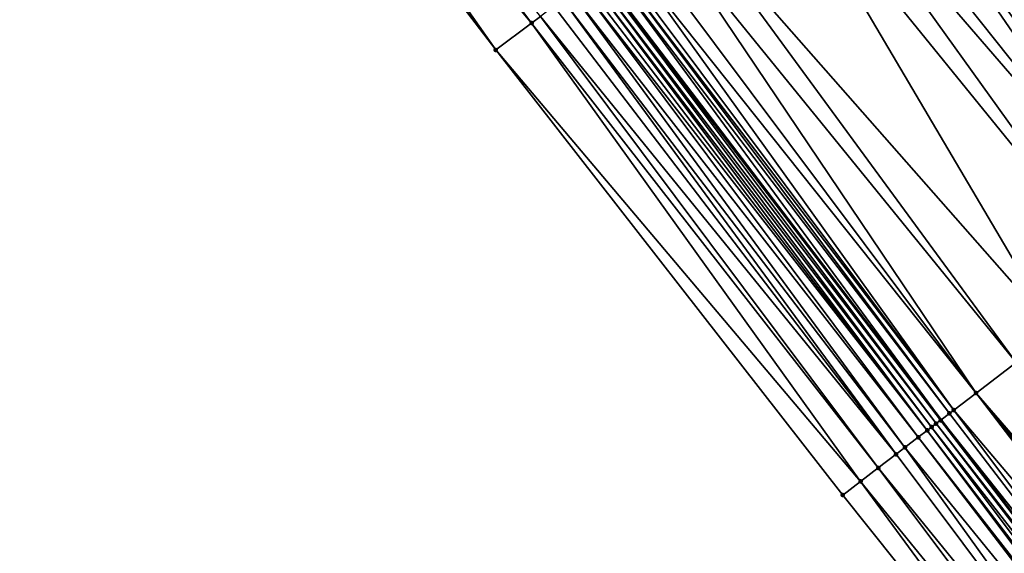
# Model space of a CAD drawing. Header units: feet. Extents: x 2004186 to 2014793, y 836912 to 864902.
# Tile 497 of 656: x 2007133 to 2007168, y 852262 to 852282. Entities that reach past the tile are written whole.
import ezdxf

# ---------------------------------------------------------------- set-up
doc = ezdxf.new("R2010")
doc.units = ezdxf.units.FT
doc.header["$LTSCALE"] = 100
doc.header["$MEASUREMENT"] = 0
for name, color, linetype, lineweight in [('EP_Travel Lane', 5, 'Continuous', 40), ('Road Shots', 4, 'Continuous', 200), ('Road X-Section', 30, 'Continuous', 13)]:
    doc.layers.add(name, color=color, linetype=linetype, lineweight=lineweight)
doc.layers.add('I-77 SB_MM21-27-Surface-Border', color=7, linetype='Continuous')
doc.layers.add('I-77 SB_MM21-27-Surface-TIN', color=7, linetype='Continuous')

msp = doc.modelspace()

# ---------------------------------------------------------------- linework, layer by layer
at = {"layer": 'EP_Travel Lane'}
msp.add_polyline3d([(2007214.576057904, 852203.6635399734, 437.9141399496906), (2007202.278240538, 852219.5795358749, 438.050688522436), (2007190.132490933, 852235.4690993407, 438.1083880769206), (2007177.986796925, 852251.3585900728, 438.1884823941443), (2007165.841127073, 852267.2480492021, 438.2783200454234), (2007153.633143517, 852283.2535366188, 438.3588180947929), (2007141.654077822, 852299.2690866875, 438.4256654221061), (2007129.675011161, 852315.2846380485, 438.4920886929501), (2007117.695972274, 852331.3001522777, 438.5709600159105), (2007105.716917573, 852347.315687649, 438.6427364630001), (2007093.832098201, 852363.5804056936, 438.7356369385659), (2007082.036463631, 852379.7315499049, 438.798173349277), (2007070.240883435, 852395.8826196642, 438.8848433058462), (2007058.445256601, 852412.0337532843, 438.9508377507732), (2007046.706961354, 852428.372048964, 439.0449221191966), (2007035.053841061, 852444.626251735, 439.1202886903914), (2007023.400728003, 852460.880444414, 439.199071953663)], dxfattribs=at)
at = {"layer": 'I-77 SB_MM21-27-Surface-Border', "color": 3, "linetype": 'ByBlock', "lineweight": -2}
msp.add_polyline3d([(2007212.265211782, 852201.8610753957, 437.9418669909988), (2007199.589120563, 852217.5207740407, 438.0786277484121), (2007187.114365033, 852233.1581888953, 438.1911890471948), (2007174.79836774, 852248.9172418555, 438.2837979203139), (2007162.323513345, 852264.5547858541, 438.3566737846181), (2007149.91505002, 852280.4673294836, 438.4528724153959), (2007137.762797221, 852296.3530746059, 438.5294041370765), (2007125.450442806, 852312.1189553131, 438.5863476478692), (2007113.458286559, 852328.1245716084, 438.6802193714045), (2007101.78621601, 852344.370073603, 438.7606463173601), (2007089.858498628, 852360.6739035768, 438.8335977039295), (2007078.375159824, 852377.0533642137, 438.9123424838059), (2007067.05324978, 852393.5508958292, 438.9885407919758), (2007055.247060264, 852409.6942052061, 439.0755101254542), (2007044.136613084, 852426.5290269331, 439.1408593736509), (2007032.15909689, 852442.5507092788, 439.2102353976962), (2007020.18163239, 852458.5723195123, 439.3037975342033)], dxfattribs=at)
at = {"layer": 'I-77 SB_MM21-27-Surface-TIN', "color": 128, "linetype": 'ByBlock', "lineweight": -2}
for points in [[(2007139.203250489, 852297.4324699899, 438.4992220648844), (2007138.402995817, 852296.8328097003, 438.5147104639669), (2007151.195449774, 852281.4267962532, 438.4246317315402)], [(2007139.203250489, 852297.4324699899, 438.4992220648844), (2007151.195449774, 852281.4267962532, 438.4246317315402), (2007151.515553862, 852281.6666574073, 438.4194300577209)], [(2007138.402995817, 852296.8328097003, 438.5147104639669), (2007137.762797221, 852296.3530746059, 438.5294041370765), (2007149.91505002, 852280.4673294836, 438.4528724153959)], [(2007138.402995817, 852296.8328097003, 438.5147104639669), (2007149.91505002, 852280.4673294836, 438.4528724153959), (2007151.195449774, 852281.4267962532, 438.4246317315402)], [(2007168.640413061, 852294.5001761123, 437.8233668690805), (2007167.680154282, 852293.7805212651, 437.8629266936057), (2007180.267343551, 852278.2944715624, 437.7668440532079)], [(2007167.680154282, 852293.7805212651, 437.8629266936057), (2007167.200020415, 852293.420699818, 437.8807011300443), (2007180.267343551, 852278.2944715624, 437.7668440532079)], [(2007167.200020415, 852293.420699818, 437.8807011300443), (2007166.399805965, 852292.8209858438, 437.9142050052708), (2007178.0442591, 852276.5921508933, 437.8579926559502)], [(2007167.200020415, 852293.420699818, 437.8807011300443), (2007178.0442591, 852276.5921508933, 437.8579926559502), (2007180.267343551, 852278.2944715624, 437.7668440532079)], [(2007166.399805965, 852292.8209858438, 437.9142050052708), (2007165.439550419, 852292.1013266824, 437.9552125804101), (2007178.0442591, 852276.5921508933, 437.8579926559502)], [(2007165.439550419, 852292.1013266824, 437.9552125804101), (2007164.959415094, 852291.74150718, 437.9723342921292), (2007177.567893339, 852276.227355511, 437.8813350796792)], [(2007165.439550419, 852292.1013266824, 437.9552125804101), (2007177.567893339, 852276.227355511, 437.8813350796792), (2007178.0442591, 852276.5921508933, 437.8579926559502)], [(2007164.959415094, 852291.74150718, 437.9723342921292), (2007164.159195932, 852291.1417994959, 438.0037274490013), (2007176.138772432, 852275.133000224, 437.9418650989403)], [(2007164.959415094, 852291.74150718, 437.9723342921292), (2007176.138772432, 852275.133000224, 437.9418650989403), (2007177.567893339, 852276.227355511, 437.8813350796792)], [(2007164.159195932, 852291.1417994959, 438.0037274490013), (2007163.839095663, 852290.9019332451, 438.0106394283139), (2007176.138772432, 852275.133000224, 437.9418650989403)], [(2007163.358952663, 852290.5421239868, 438.0243235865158), (2007175.662378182, 852274.7682420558, 437.9537546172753), (2007163.679047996, 852290.7819968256, 438.0152008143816)], [(2007163.839095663, 852290.9019332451, 438.0106394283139), (2007163.679047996, 852290.7819968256, 438.0152008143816), (2007175.821181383, 852274.889821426, 437.9518490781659)], [(2007175.662378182, 852274.7682420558, 437.9537546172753), (2007175.821181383, 852274.889821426, 437.9518490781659), (2007163.679047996, 852290.7819968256, 438.0152008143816)], [(2007163.839095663, 852290.9019332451, 438.0106394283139), (2007175.821181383, 852274.889821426, 437.9518490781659), (2007176.138772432, 852275.133000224, 437.9418650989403)], [(2007163.19889573, 852290.4221999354, 438.024734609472), (2007163.038847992, 852290.3022636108, 438.029264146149), (2007175.18596802, 852274.4035046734, 437.9592471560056)], [(2007163.358952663, 852290.5421239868, 438.0243235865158), (2007163.19889573, 852290.4221999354, 438.024734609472), (2007175.344763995, 852274.5250934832, 437.9544365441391)], [(2007163.19889573, 852290.4221999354, 438.024734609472), (2007175.18596802, 852274.4035046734, 437.9592471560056), (2007175.344763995, 852274.5250934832, 437.9544365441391)], [(2007163.358952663, 852290.5421239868, 438.0243235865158), (2007175.344763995, 852274.5250934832, 437.9544365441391), (2007175.662378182, 852274.7682420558, 437.9537546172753)], [(2007162.718772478, 852290.0623643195, 438.0472635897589), (2007162.398688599, 852289.8224761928, 438.0615164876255), (2007175.027179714, 852274.2819058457, 437.9671409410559)], [(2007163.038847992, 852290.3022636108, 438.029264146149), (2007162.718772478, 852290.0623643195, 438.0472635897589), (2007175.027179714, 852274.2819058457, 437.9671409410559)], [(2007163.038847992, 852290.3022636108, 438.029264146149), (2007175.027179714, 852274.2819058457, 437.9671409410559), (2007175.18596802, 852274.4035046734, 437.9592471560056)], [(2007162.398688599, 852289.8224761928, 438.0615164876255), (2007161.278373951, 852288.9828958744, 438.101963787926), (2007173.756847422, 852273.3091489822, 438.0199014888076)], [(2007162.398688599, 852289.8224761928, 438.0615164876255), (2007174.233228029, 852273.6739249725, 438.0025271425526), (2007175.027179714, 852274.2819058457, 437.9671409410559)], [(2007162.398688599, 852289.8224761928, 438.0615164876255), (2007173.756847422, 852273.3091489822, 438.0199014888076), (2007174.233228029, 852273.6739249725, 438.0025271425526)], [(2007161.278373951, 852288.9828958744, 438.101963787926), (2007160.638196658, 852288.5031323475, 438.1261990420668), (2007173.756847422, 852273.3091489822, 438.0199014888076)], [(2007160.638196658, 852288.5031323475, 438.1261990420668), (2007159.677938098, 852287.7834772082, 438.1658568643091), (2007172.327710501, 852272.2148146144, 438.0739934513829)], [(2007160.638196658, 852288.5031323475, 438.1261990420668), (2007172.327710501, 852272.2148146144, 438.0739934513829), (2007173.756847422, 852273.3091489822, 438.0199014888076)], [(2007159.677938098, 852287.7834772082, 438.1658568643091), (2007156.637085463, 852285.5046144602, 438.2762744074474), (2007169.945806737, 852270.3909356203, 438.1605708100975)], [(2007159.677938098, 852287.7834772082, 438.1658568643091), (2007169.945806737, 852270.3909356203, 438.1605708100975), (2007172.327710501, 852272.2148146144, 438.0739934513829)], [(2007156.637085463, 852285.5046144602, 438.2762744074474), (2007155.836864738, 852284.904908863, 438.30696726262), (2007168.516666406, 852269.2966057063, 438.2132920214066)], [(2007156.637085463, 852285.5046144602, 438.2762744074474), (2007168.516666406, 852269.2966057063, 438.2132920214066), (2007169.945806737, 852270.3909356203, 438.1605708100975)], [(2007155.836864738, 852284.904908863, 438.30696726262), (2007155.036643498, 852284.305203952, 438.3374298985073), (2007167.087516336, 852268.2022885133, 438.262098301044)], [(2007155.836864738, 852284.904908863, 438.30696726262), (2007167.087516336, 852268.2022885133, 438.262098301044), (2007168.516666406, 852269.2966057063, 438.2132920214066)], [(2007155.036643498, 852284.305203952, 438.3374298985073), (2007154.556500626, 852283.9453945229, 438.3511713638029), (2007167.087516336, 852268.2022885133, 438.262098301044)], [(2007154.556500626, 852283.9453945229, 438.3511713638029), (2007154.23639553, 852283.7055347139, 438.3559215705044), (2007166.293519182, 852267.5943670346, 438.2792054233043)], [(2007154.556500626, 852283.9453945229, 438.3511713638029), (2007166.293519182, 852267.5943670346, 438.2792054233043), (2007167.087516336, 852268.2022885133, 438.262098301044)], [(2007153.916296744, 852283.4656664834, 438.3634979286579), (2007153.633143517, 852283.2535366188, 438.3588180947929), (2007165.841127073, 852267.2480492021, 438.2783200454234)], [(2007154.076351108, 852283.5855939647, 438.3619359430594), (2007153.916296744, 852283.4656664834, 438.3634979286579), (2007166.134716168, 852267.4727874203, 438.28118609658)], [(2007153.916296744, 852283.4656664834, 438.3634979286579), (2007165.841127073, 852267.2480492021, 438.2783200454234), (2007166.134716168, 852267.4727874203, 438.28118609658)], [(2007154.23639553, 852283.7055347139, 438.3559215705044), (2007154.076351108, 852283.5855939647, 438.3619359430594), (2007166.293519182, 852267.5943670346, 438.2792054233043)], [(2007154.076351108, 852283.5855939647, 438.3619359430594), (2007166.134716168, 852267.4727874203, 438.28118609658), (2007166.293519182, 852267.5943670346, 438.2792054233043)], [(2007153.436126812, 852283.1058931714, 438.36511939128), (2007153.276095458, 852282.9859349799, 438.3769869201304), (2007165.499487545, 852266.9864906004, 438.2824498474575)], [(2007153.596169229, 852283.2258365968, 438.3582069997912), (2007153.436126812, 852283.1058931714, 438.36511939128), (2007165.658284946, 852267.1080775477, 438.2782122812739)], [(2007153.436126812, 852283.1058931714, 438.36511939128), (2007165.499487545, 852266.9864906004, 438.2824498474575), (2007165.658284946, 852267.1080775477, 438.2782122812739)], [(2007153.596169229, 852283.2258365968, 438.3582069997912), (2007165.817092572, 852267.2296511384, 438.2780854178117), (2007153.633143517, 852283.2535366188, 438.3588180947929)], [(2007153.596169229, 852283.2258365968, 438.3582069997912), (2007165.658284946, 852267.1080775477, 438.2782122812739), (2007165.817092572, 852267.2296511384, 438.2780854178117)], [(2007165.817092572, 852267.2296511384, 438.2780854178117), (2007165.841127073, 852267.2480492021, 438.2783200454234), (2007153.633143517, 852283.2535366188, 438.3588180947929)], [(2007152.956012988, 852282.7460449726, 438.3918709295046), (2007152.635910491, 852282.5061816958, 438.3977848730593), (2007165.023106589, 852266.6217150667, 438.299683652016)], [(2007153.116058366, 852282.8659844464, 438.3862845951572), (2007152.956012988, 852282.7460449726, 438.3918709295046), (2007165.34069668, 852266.8648951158, 438.2893146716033)], [(2007152.956012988, 852282.7460449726, 438.3918709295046), (2007165.023106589, 852266.6217150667, 438.299683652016), (2007165.34069668, 852266.8648951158, 438.2893146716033)], [(2007153.276095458, 852282.9859349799, 438.3769869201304), (2007153.116058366, 852282.8659844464, 438.3862845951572), (2007165.34069668, 852266.8648951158, 438.2893146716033)], [(2007153.276095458, 852282.9859349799, 438.3769869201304), (2007165.34069668, 852266.8648951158, 438.2893146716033), (2007165.499487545, 852266.9864906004, 438.2824498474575)], [(2007152.635910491, 852282.5061816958, 438.3977848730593), (2007152.315797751, 852282.2663320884, 438.3991118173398), (2007164.546698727, 852266.2569746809, 438.3061005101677)], [(2007152.635910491, 852282.5061816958, 438.3977848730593), (2007164.546698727, 852266.2569746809, 438.3061005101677), (2007165.023106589, 852266.6217150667, 438.299683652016)], [(2007151.99568913, 852282.0264769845, 438.4022831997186), (2007151.515553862, 852281.6666574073, 438.4194300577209), (2007164.22909515, 852266.0138122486, 438.311047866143)], [(2007152.315797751, 852282.2663320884, 438.3991118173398), (2007151.99568913, 852282.0264769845, 438.4022831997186), (2007164.22909515, 852266.0138122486, 438.311047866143)], [(2007152.315797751, 852282.2663320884, 438.3991118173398), (2007164.22909515, 852266.0138122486, 438.311047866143), (2007164.546698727, 852266.2569746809, 438.3061005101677)], [(2007151.515553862, 852281.6666574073, 438.4194300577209), (2007151.195449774, 852281.4267962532, 438.4246317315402), (2007163.593907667, 852265.5274616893, 438.3288501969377)], [(2007151.515553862, 852281.6666574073, 438.4194300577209), (2007163.593907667, 852265.5274616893, 438.3288501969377), (2007164.22909515, 852266.0138122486, 438.311047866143)], [(2007151.195449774, 852281.4267962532, 438.4246317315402), (2007149.91505002, 852280.4673294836, 438.4528724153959), (2007162.958706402, 852265.0411291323, 438.3411122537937)], [(2007151.195449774, 852281.4267962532, 438.4246317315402), (2007162.958706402, 852265.0411291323, 438.3411122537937), (2007163.593907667, 852265.5274616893, 438.3288501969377)], [(2007149.91505002, 852280.4673294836, 438.4528724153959), (2007162.323513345, 852264.5547858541, 438.3566737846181), (2007162.958706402, 852265.0411291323, 438.3411122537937)], [(2007168.516666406, 852269.2966057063, 438.2132920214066), (2007167.087516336, 852268.2022885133, 438.262098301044), (2007180.197475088, 852253.0512036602, 438.1380141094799)], [(2007167.087516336, 852268.2022885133, 438.262098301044), (2007166.293519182, 852267.5943670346, 438.2792054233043), (2007179.244700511, 852252.321669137, 438.1673881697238)], [(2007167.087516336, 852268.2022885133, 438.262098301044), (2007179.721095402, 852252.6864264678, 438.1557574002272), (2007180.197475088, 852253.0512036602, 438.1380141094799)], [(2007167.087516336, 852268.2022885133, 438.262098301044), (2007179.244700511, 852252.321669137, 438.1673881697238), (2007179.721095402, 852252.6864264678, 438.1557574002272)], [(2007166.293519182, 852267.5943670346, 438.2792054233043), (2007166.134716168, 852267.4727874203, 438.28118609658), (2007178.291889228, 852251.5921825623, 438.1820056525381)], [(2007166.293519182, 852267.5943670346, 438.2792054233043), (2007178.291889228, 852251.5921825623, 438.1820056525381), (2007179.244700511, 852252.321669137, 438.1673881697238)], [(2007165.817092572, 852267.2296511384, 438.2780854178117), (2007165.658284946, 852267.1080775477, 438.2782122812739), (2007177.974290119, 852251.3490142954, 438.1887478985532)], [(2007165.817092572, 852267.2296511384, 438.2780854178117), (2007177.986796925, 852251.3585900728, 438.1884823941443), (2007165.841127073, 852267.2480492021, 438.2783200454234)], [(2007165.817092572, 852267.2296511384, 438.2780854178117), (2007177.974290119, 852251.3490142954, 438.1887478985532), (2007177.986796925, 852251.3585900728, 438.1884823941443)], [(2007166.134716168, 852267.4727874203, 438.28118609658), (2007165.841127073, 852267.2480492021, 438.2783200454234), (2007178.291889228, 852251.5921825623, 438.1820056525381)], [(2007178.291889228, 852251.5921825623, 438.1820056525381), (2007165.841127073, 852267.2480492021, 438.2783200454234), (2007177.986796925, 852251.3585900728, 438.1884823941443)], [(2007165.34069668, 852266.8648951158, 438.2893146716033), (2007165.023106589, 852266.6217150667, 438.299683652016), (2007177.33915716, 852250.8625925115, 438.2284687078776)], [(2007165.499487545, 852266.9864906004, 438.2824498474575), (2007165.34069668, 852266.8648951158, 438.2893146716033), (2007177.497946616, 852250.9841898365, 438.2210377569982)], [(2007165.34069668, 852266.8648951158, 438.2893146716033), (2007177.33915716, 852250.8625925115, 438.2284687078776), (2007177.497946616, 852250.9841898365, 438.2210377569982)], [(2007165.658284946, 852267.1080775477, 438.2782122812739), (2007165.499487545, 852266.9864906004, 438.2824498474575), (2007177.815502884, 852251.2274140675, 438.1970721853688)], [(2007165.499487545, 852266.9864906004, 438.2824498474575), (2007177.497946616, 852250.9841898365, 438.2210377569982), (2007177.815502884, 852251.2274140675, 438.1970721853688)], [(2007165.658284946, 852267.1080775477, 438.2782122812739), (2007177.815502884, 852251.2274140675, 438.1970721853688), (2007177.974290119, 852251.3490142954, 438.1887478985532)], [(2007165.023106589, 852266.6217150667, 438.299683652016), (2007164.546698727, 852266.2569746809, 438.3061005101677), (2007177.180360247, 852250.741004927, 438.2329019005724)], [(2007165.023106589, 852266.6217150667, 438.299683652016), (2007177.180360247, 852250.741004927, 438.2329019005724), (2007177.33915716, 852250.8625925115, 438.2284687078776)], [(2007164.546698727, 852266.2569746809, 438.3061005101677), (2007164.22909515, 852266.0138122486, 438.311047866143), (2007176.227553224, 852250.0115127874, 438.2492320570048)], [(2007164.546698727, 852266.2569746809, 438.3061005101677), (2007176.227553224, 852250.0115127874, 438.2492320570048), (2007177.180360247, 852250.741004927, 438.2329019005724)], [(2007164.22909515, 852266.0138122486, 438.311047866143), (2007163.593907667, 852265.5274616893, 438.3288501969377), (2007176.227553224, 852250.0115127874, 438.2492320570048)], [(2007163.593907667, 852265.5274616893, 438.3288501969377), (2007162.958706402, 852265.0411291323, 438.3411122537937), (2007175.592364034, 852249.5251644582, 438.2663466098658)], [(2007163.593907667, 852265.5274616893, 438.3288501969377), (2007175.592364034, 852249.5251644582, 438.2663466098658), (2007176.227553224, 852250.0115127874, 438.2492320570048)], [(2007162.958706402, 852265.0411291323, 438.3411122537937), (2007162.323513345, 852264.5547858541, 438.3566737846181), (2007174.79836774, 852248.9172418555, 438.2837979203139)], [(2007162.958706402, 852265.0411291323, 438.3411122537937), (2007174.79836774, 852248.9172418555, 438.2837979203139), (2007175.592364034, 852249.5251644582, 438.2663466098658)]]:
    msp.add_3dface(points, dxfattribs=at)
at = {"layer": 'Road Shots', "lineweight": 100}
for p in [(2007151.195449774, 852281.4267962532, 438.4246317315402), (2007149.91505002, 852280.4673294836, 438.4528724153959), (2007167.087516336, 852268.2022885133, 438.262098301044), (2007166.293519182, 852267.5943670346, 438.2792054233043), (2007165.817092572, 852267.2296511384, 438.2780854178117), (2007166.134716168, 852267.4727874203, 438.28118609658), (2007165.34069668, 852266.8648951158, 438.2893146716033), (2007165.499487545, 852266.9864906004, 438.2824498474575), (2007165.658284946, 852267.1080775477, 438.2782122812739), (2007165.023106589, 852266.6217150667, 438.299683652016), (2007164.546698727, 852266.2569746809, 438.3061005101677), (2007164.22909515, 852266.0138122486, 438.311047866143), (2007163.593907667, 852265.5274616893, 438.3288501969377), (2007162.958706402, 852265.0411291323, 438.3411122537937), (2007162.323513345, 852264.5547858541, 438.3566737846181)]:
    msp.add_point(p, dxfattribs=at)
at = {"layer": 'Road X-Section', "extrusion": (-0.5996099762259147, 0.8002837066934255, 0.003723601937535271), "elevation": -521439.30868418, "flags": 128}
msp.add_lwpolyline([(-2117339.92339256, 2380.101792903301), (-2117341.52339256, 2380.073552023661), (-2117341.92339256, 2380.068350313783), (-2117342.523392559, 2380.051203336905), (-2117342.923392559, 2380.048031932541), (-2117343.32339256, 2380.046704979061), (-2117343.723392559, 2380.040790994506), (-2117343.923392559, 2380.03520462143), (-2117344.123392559, 2380.025906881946), (-2117344.323392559, 2380.014039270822), (-2117344.523392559, 2380.007126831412), (-2117344.923392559, 2380.012417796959), (-2117345.123392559, 2380.010855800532), (-2117345.32339256, 2380.004841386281), (-2117345.723392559, 2380.000091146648), (-2117346.32339256, 2379.986349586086), (-2117347.32339256, 2379.955886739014), (-2117348.32339256, 2379.925193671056), (-2117352.12339256, 2379.814775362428), (-2117353.323392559, 2379.775117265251), (-2117354.123392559, 2379.750881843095), (-2117355.52339256, 2379.710434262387), (-2117355.923392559, 2379.69618126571), (-2117356.32339256, 2379.678181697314), (-2117356.52339256, 2379.673652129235), (-2117356.723392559, 2379.67324110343), (-2117357.32339256, 2379.659556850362), (-2117357.723392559, 2379.652644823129), (-2117358.723392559, 2379.621251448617), (-2117359.323392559, 2379.604129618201), (-2117360.52339256, 2379.563121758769), (-2117361.52339256, 2379.529617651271), (-2117362.123392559, 2379.511843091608), (-2117363.32339256, 2379.472282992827), (-2117364.12339256, 2379.451050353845), (-2117365.523392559, 2379.404382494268), (-2117366.72339256, 2379.365401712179), (-2117367.723392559, 2379.324697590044), (-2117368.32339256, 2379.292621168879), (-2117368.923392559, 2379.252857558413), (-2117369.523392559, 2379.209038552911), (-2117370.523392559, 2379.126695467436), (-2117370.923392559, 2379.09167968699), (-2117371.523392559, 2379.050362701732), (-2117372.123392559, 2379.003448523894)], dxfattribs=at)
at = {"layer": 'Road X-Section', "extrusion": (-0.607860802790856, 0.7940330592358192, 0.004092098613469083), "elevation": -543347.2757887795, "flags": 128}
msp.add_lwpolyline([(-2111829.138234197, 2661.809594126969), (-2111829.938234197, 2661.794032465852), (-2111830.738234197, 2661.78177030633), (-2111831.538234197, 2661.76396782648), (-2111831.938234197, 2661.759020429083), (-2111832.538234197, 2661.752603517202), (-2111832.938234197, 2661.742234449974), (-2111833.138234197, 2661.73536956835), (-2111833.338234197, 2661.731131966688), (-2111833.538234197, 2661.731005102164), (-2111833.938234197, 2661.734105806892), (-2111834.138234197, 2661.732125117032), (-2111835.138234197, 2661.715017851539), (-2111836.938234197, 2661.666211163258), (-2111838.738234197, 2661.613489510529), (-2111841.738234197, 2661.526911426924), (-2111843.538234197, 2661.472819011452), (-2111844.138234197, 2661.455444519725), (-2111845.138234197, 2661.420058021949), (-2111845.338234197, 2661.412164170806), (-2111845.538234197, 2661.40735351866), (-2111845.938234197, 2661.406671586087), (-2111846.138234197, 2661.404766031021), (-2111846.538234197, 2661.394781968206), (-2111848.338234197, 2661.334251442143), (-2111848.938234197, 2661.310908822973), (-2111851.738234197, 2661.219759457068), (-2111852.738234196, 2661.189177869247), (-2111853.138234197, 2661.17816997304), (-2111853.738234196, 2661.156639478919), (-2111854.538234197, 2661.132423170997), (-2111855.738234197, 2661.082177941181), (-2111856.738234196, 2661.040604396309), (-2111856.938234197, 2661.030550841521), (-2111857.738234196, 2660.978754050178), (-2111858.138234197, 2660.953775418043), (-2111858.338234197, 2660.937909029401), (-2111858.938234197, 2660.883114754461), (-2111859.338234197, 2660.852408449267), (-2111860.138234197, 2660.794201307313), (-2111860.538234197, 2660.766612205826), (-2111860.738234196, 2660.749265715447)], dxfattribs=at)

doc.saveas('drawing.dxf')
